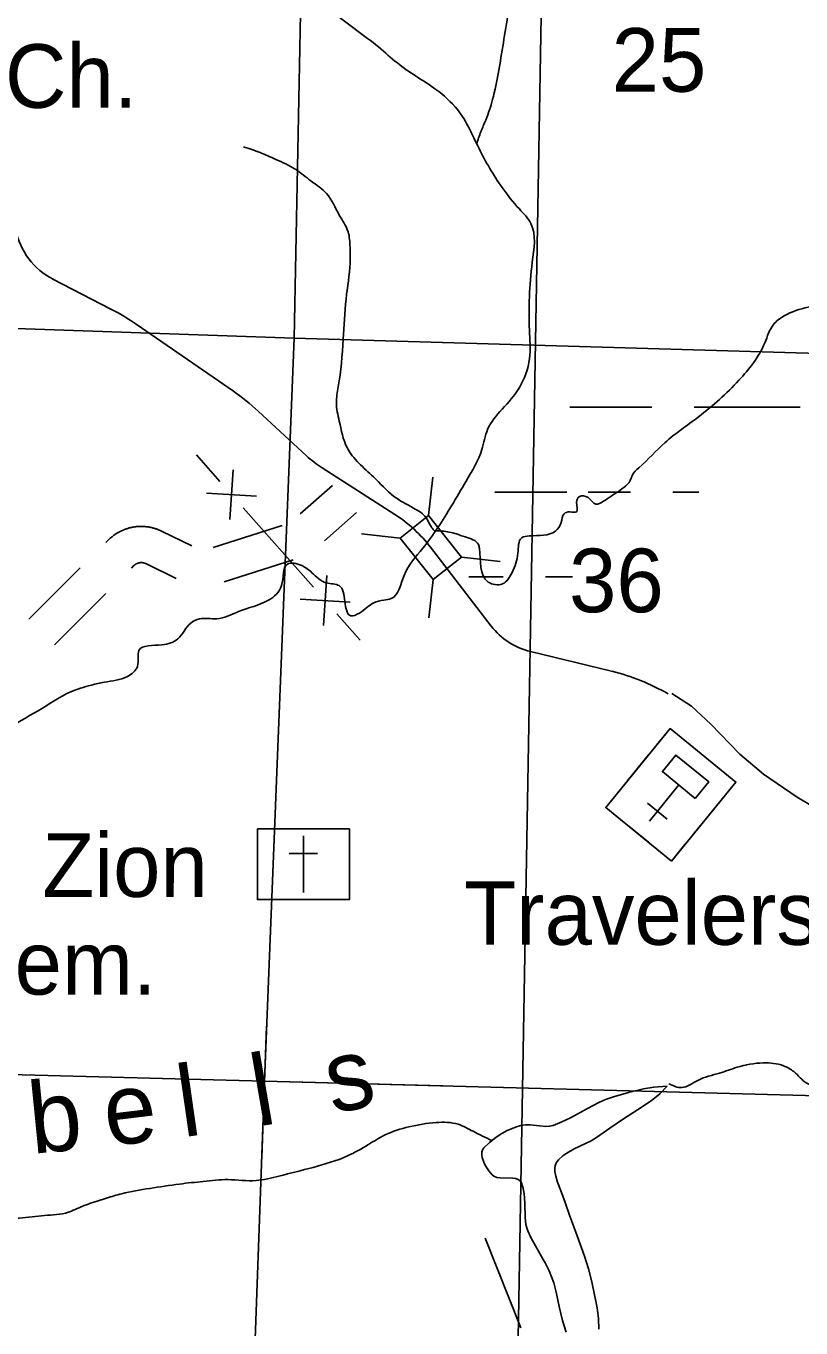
# Model space of a CAD drawing. Extents: x 1219626 to 1426462, y 456797 to 752399.
# Drawn here: x 1338132 to 1343610, y 719452 to 728662 of the extents above; entities that cross this region are included whole.
import ezdxf

# ---------------------------------------------------------------- set-up
doc = ezdxf.new("R2010")
doc.units = 0
for name, color, linetype in [('Bridges and Drawbridges Local Roads', 7, 'Continuous'), ('County Routes Highway Center Lines', 7, 'Continuous'), ('Culture', 7, 'Continuous'), ('Culture Text', 7, 'Continuous'), ('Lakes and Ponds', 7, 'Continuous'), ('Local Roads Paved', 7, 'Continuous'), ('Masks', 7, 'Continuous'), ('Narrow River Creek and Branch and Slough', 7, 'Continuous'), ('Narrow River Creek and Branch and Slough Text', 7, 'Continuous'), ('Quad Borders', 7, 'Continuous'), ('Section Lines', 7, 'Continuous'), ('Section Numbers', 7, 'Continuous'), ('Swamps', 7, 'Continuous'), ('Uninventoried Roads and Features', 7, 'Continuous')]:
    doc.layers.add(name, color=color, linetype=linetype)

msp = doc.modelspace()

# ---------------------------------------------------------------- linework, layer by layer
at = {"layer": 'Bridges and Drawbridges Local Roads'}
for p, q in [((1340977, 725198.4), (1341008.4, 725471.6)), ((1340977, 725198.4), (1340776.6, 725039.2)), ((1341210.3, 724904.8), (1340977, 725198.4)), ((1340776.6, 725039.2), (1340503.4, 725070.6)), ((1340776.6, 725039.2), (1341009.8, 724745.6)), ((1341009.8, 724745.6), (1341210.3, 724904.8)), ((1341210.3, 724904.8), (1341483.4, 724873.5)), ((1341010, 724747.5), (1340978.7, 724474.3))]:
    msp.add_line(p, q, dxfattribs=at)
at = {"layer": 'County Routes Highway Center Lines'}
msp.add_lwpolyline([(1342697.5, 723941), (1342835.3, 723851.7), (1342973.1, 723723.6), (1343178.8, 723510.2), (1343345.6, 723370.5), (1343582.4, 723207.5), (1343879.3, 723029.9)], dxfattribs=at)
at = {"layer": 'Culture'}
for p, q in [((1342684.4, 723691.9), (1342589.7, 723575.6)), ((1343149.7, 723313.1), (1342684.4, 723691.9)), ((1342532.9, 723505.8), (1342381.4, 723319.7)), ((1342746.6, 723293.1), (1342538.6, 723037.6)), ((1343055, 723196.8), (1343149.7, 723313.1)), ((1342324.6, 723249.9), (1342229.9, 723133.6)), ((1342229.9, 723133.6), (1342322.9, 723057.8)), ((1342664.9, 723050.2), (1342525.3, 723163.9)), ((1342846.7, 722940.9), (1342998.2, 723127)), ((1339767.2, 722982.2), (1339767.2, 722882.2)), ((1339892.2, 722982.2), (1339767.2, 722982.2)), ((1340192.2, 722982.2), (1339992.2, 722982.2)), ((1340092.2, 722932.2), (1340092.2, 722532.2)), ((1340417.2, 722982.2), (1340292.2, 722982.2)), ((1340417.2, 722882.2), (1340417.2, 722982.2)), ((1342532.3, 722887.4), (1342392.7, 723001)), ((1342602.1, 722830.5), (1342695.1, 722754.8)), ((1342695.1, 722754.8), (1342789.9, 722871.1)), ((1339767.2, 722782.2), (1339767.2, 722682.2)), ((1339992.2, 722807.2), (1340192.2, 722807.2)), ((1340417.2, 722782.2), (1340417.2, 722682.2)), ((1339767.2, 722582.2), (1339767.2, 722482.2)), ((1340417.2, 722482.2), (1340417.2, 722582.2)), ((1339767.2, 722482.2), (1339892.2, 722482.2)), ((1339992.2, 722482.2), (1340192.2, 722482.2)), ((1340292.2, 722482.2), (1340417.2, 722482.2))]:
    msp.add_line(p, q, dxfattribs=at)
for points in [[(1342695.1, 722754.8), (1342229.9, 723133.6), (1342684.4, 723691.9), (1343149.7, 723313.1)], [(1342862.9, 723198.4), (1342630.3, 723387.9), (1342725, 723504.2), (1342957.6, 723314.8)], [(1339767.2, 722982.2), (1340417.2, 722982.2), (1340417.2, 722482.2), (1339767.2, 722482.2)]]:
    msp.add_lwpolyline(points, close=True, dxfattribs=at)
at = {"layer": 'Lakes and Ponds'}
msp.add_line((1342663.3, 721162), (1342663.1, 721161.8), dxfattribs=at)
for points in [[(1342663.1, 721161.8), (1342569.6, 721156.3), (1342497.6, 721142.9), (1342390.2, 721117.5), (1342283.7, 721087.3), (1342227.9, 721067.4), (1342180.5, 721046.3), (1342099.9, 721004), (1341980.6, 720938.2), (1341920, 720909), (1341857.7, 720885.2), (1341830.6, 720879.3), (1341806.2, 720877.9), (1341762.5, 720880.8), (1341695.8, 720888.1), (1341662.6, 720888.2), (1341629.9, 720883.2), (1341592.5, 720872), (1341529.3, 720845.5), (1341484.3, 720820.6), (1341452.4, 720799.6), (1341407.9, 720764.7), (1341368.3, 720726.7), (1341361.2, 720717.3), (1341353.8, 720697), (1341352.8, 720676.9), (1341355.5, 720658.2), (1341367, 720624.1), (1341379.7, 720598.8), (1341403, 720563.5), (1341427.8, 720534.5), (1341437.8, 720526.4), (1341460.7, 720517), (1341484.1, 720513.2), (1341572.8, 720511.5), (1341592.6, 720508.8), (1341605.9, 720504.8), (1341622.4, 720495), (1341633.8, 720479), (1341647.1, 720438.9), (1341653.4, 720402.1), (1341657.1, 720335.1), (1341659.2, 720233.5), (1341665.5, 720184.5), (1341671.3, 720161), (1341679.4, 720138.2), (1341700.6, 720092.4), (1341788.3, 719935), (1341800.4, 719911.5)], [(1342180.8, 719442.3), (1342179.4, 719519.8), (1342168.8, 719595.3), (1342130.9, 719779.1), (1342108.1, 719870.4), (1342079.6, 719959.9), (1342027.1, 720104.5), (1341974.6, 720249.2), (1341941.9, 720339.3), (1341909.2, 720429.5), (1341889.4, 720483.2), (1341876.4, 720526.1), (1341870.8, 720558), (1341870.1, 720581.2), (1341872.2, 720597.7), (1341880.3, 720620.9), (1341895.4, 720641.5), (1341925.9, 720668.5), (1341954.2, 720688.6), (1342006.4, 720718), (1342087.1, 720756.4), (1342126.8, 720776.7), (1342164.8, 720800), (1342259.8, 720865.5), (1342355, 720930.8), (1342453.2, 720994.9), (1342551.2, 721059.6), (1342612.5, 721107.7), (1342663.3, 721162)], [(1341800.4, 719911.5), (1341829.7, 719854.9), (1341847.2, 719813.8), (1341861.7, 719771.7), (1341879.2, 719705.5), (1341901.4, 719604.7), (1341925.1, 719504.2), (1341950.9, 719422.2)]]:
    msp.add_lwpolyline(points, dxfattribs=at)
at = {"layer": 'Local Roads Paved'}
for p, q in [((1338731.6, 726660.2), (1338322.1, 726870.5)), ((1339597.1, 726078.1), (1338910.7, 726552.8)), ((1340114.1, 725621.9), (1339772.6, 725937.4)), ((1340738.8, 725206.5), (1340225, 725536.2)), ((1341420.2, 724417.5), (1340991.2, 724974.8)), ((1342271.7, 724097.4), (1341698.5, 724236.6))]:
    msp.add_line(p, q, dxfattribs=at)
for centre, radius, start, end in [((1338550.6, 727315.2), 500, 191.08068, 242.81243), ((1338000.5, 725236.9), 1600, 55.32911, 62.81243), ((1338686.9, 724762.2), 1600, 47.26766, 55.32911), ((1340657, 726209.5), 800, 227.26766, 237.31507), ((1340198.8, 724364.9), 1000, 37.58653, 57.31507), ((1341816.4, 724722.5), 500, 217.58652, 256.35174), ((1341917, 722637.8), 1502.1, 59.91241, 76.34012)]:
    msp.add_arc(centre, radius, start, end, dxfattribs=at)
at = {"layer": 'Masks'}
for p, q in [((1339832.4, 721587.2), (1339797.6, 720658.2)), ((1337866.9, 721247.6), (1339816.9, 721197.9)), ((1339816.9, 721197.9), (1341078.4, 721164.6))]:
    msp.add_line(p, q, dxfattribs=at)
at = {"layer": 'Narrow River Creek and Branch and Slough'}
msp.add_lwpolyline([(1342063.3, 719825.6), (1342064.3, 719825)], dxfattribs=at)
for points in [[(1341316.8, 727825.9), (1341347.2, 727914.3), (1341381.7, 727997.2), (1341430, 728142.3), (1341471.5, 728335.7), (1341506, 728543), (1341540.5, 728757.2), (1341561.2, 728902.2), (1341568.1, 729026.6), (1341561.2, 729206.2), (1341568.1, 729351.3), (1341609.6, 729448), (1341651, 729558.6), (1341664.8, 729655.3), (1341671.7, 729834.9), (1341671.7, 730028.4), (1341678.6, 730132), (1341678.6, 730235.7), (1341706.3, 730304.8), (1341775.3, 730429.1), (1341823.6, 730532.8)], [(1339245.3, 729804), (1339398.1, 729559.4), (1339683.4, 729263.8), (1340111.3, 728927.4), (1340335.4, 728733.8), (1340641, 728499.3), (1340773.5, 728387.2), (1341028.2, 728213.9), (1341181, 728071.2), (1341333.8, 727796), (1341496.8, 727520.8), (1341619, 727367.9), (1341700.5, 727265.9), (1341710.7, 726990.7), (1341690.4, 726746.1), (1341690.4, 726511.6), (1341690.4, 726307.8), (1341619, 726103.9), (1341496.8, 725951), (1341394.9, 725808.3), (1341354.2, 725665.6), (1341242.1, 725441.3), (1341140.2, 725268.1), (1340936.5, 724968), (1340804, 724774.4), (1340712.3, 724611.3), (1340661.4, 724601.1), (1340590.1, 724580.7), (1340488.2, 724509.3), (1340427.1, 724489), (1340386.3, 724590.9), (1340345.6, 724703), (1340253.9, 724723.4), (1340152, 724794.8), (1340080.7, 724845.7), (1339978.8, 724855.9), (1339938.1, 724703), (1339846.4, 724601.1), (1339632.5, 724519.5), (1339479.6, 724468.6), (1339357.4, 724468.6), (1339296.3, 724438), (1339204.6, 724325.9), (1339092.5, 724285.1), (1338929.5, 724244.3), (1338919.3, 724132.2), (1338848, 724060.8), (1338685, 724020.1), (1338593.3, 723999.7), (1338440.5, 723948.7), (1338246.9, 723836.6), (1338007.5, 723693.9), (1337824.1, 723551.2), (1337610.2, 723347.3), (1337498.1, 723276), (1337416.6, 723214.8), (1337284.2, 723072.1), (1337182.3, 722888.6), (1336978.6, 722633.8), (1336672.9, 722317.8), (1336397.9, 722063), (1336183.9, 721767.4), (1336061.7, 721640), (1335990.4, 721466.7), (1335929.2, 721273), (1335807, 721059), (1335766.2, 720906.1), (1335715.3, 720732.8), (1335664.4, 720559.5), (1335603.2, 720427), (1335513.9, 720282.5)], [(1348239.6, 729588), (1348063.1, 729424.9), (1347913.6, 729357), (1347675.9, 729268.6), (1347485.8, 729187.1), (1347329.5, 729159.9), (1347159.7, 729125.9), (1346996.7, 729153.1), (1346820.2, 729173.5), (1346670.7, 729125.9), (1346480.6, 729085.1), (1346460.2, 728990), (1346392.3, 728949.2), (1346317.6, 729024), (1346202.1, 729003.6), (1346113.8, 728860.9), (1346100.2, 728826.9), (1346039.1, 728752.2), (1345916.9, 728704.6), (1345835.4, 728595.9), (1345774.2, 728398.8), (1345774.2, 728344.4), (1345652, 728249.3), (1345556.9, 728208.5), (1345380.3, 728059), (1345305.6, 727950.3), (1345264.9, 727841.6), (1345190.1, 727726.1), (1345149.4, 727685.3), (1345067.9, 727678.5), (1345047.5, 727630.9), (1344979.6, 727610.5), (1344932.1, 727596.9), (1344911.7, 727515.4), (1344857.3, 727501.8), (1344796.2, 727535.8), (1344714.7, 727501.8), (1344687.6, 727461), (1344644.8, 727433.4), (1344597.2, 727331.5), (1344549.7, 727229.5), (1344475, 727168.4), (1344413.8, 727141.2), (1344366.3, 727107.2), (1344339.1, 727039.3), (1344271.2, 726991.7), (1344189.7, 726944.1), (1344135.4, 726896.5), (1344094.6, 726821.8), (1343999.5, 726774.2), (1343904.5, 726747), (1343789, 726699.5), (1343660, 726672.3), (1343490.2, 726611.1), (1343415.5, 726550), (1343354.3, 726420.9), (1343171, 726155.8), (1342885.7, 725897.6), (1342648, 725714.1), (1342464.6, 725537.5), (1342417.1, 725483.1), (1342410.3, 725462.7), (1342315.2, 725367.6), (1342213.3, 725299.6), (1342159, 725279.2), (1342104.6, 725326.8), (1342043.5, 725333.6), (1342023.1, 725292.8), (1342023.1, 725224.9), (1341975.6, 725224.9), (1341934.9, 725211.3), (1341914.5, 725150.1), (1341873.7, 725089), (1341690.4, 725055), (1341636, 725041.4), (1341608.8, 724932.7), (1341568.1, 724796.8), (1341500.2, 724715.2), (1341398.3, 724728.8), (1341337.2, 724966.6), (1341330.4, 724993.8), (1341235.3, 725048.2), (1341174.2, 725068.6), (1341072.3, 725089), (1341020.5, 725091.5)], [(1341019.6, 725090.2), (1340995, 725120.7), (1340960.5, 725182.9), (1340870.7, 725252), (1340732.6, 725334.9), (1340587.6, 725473.1), (1340484, 725569.8), (1340401.2, 725680.3), (1340345.9, 725866.9), (1340325.2, 725998.1), (1340339, 726108.7), (1340373.6, 726447.2), (1340394.3, 726730.5), (1340421.9, 726986.1), (1340421.9, 727096.7), (1340408.1, 727207.2), (1340345.9, 727324.7), (1340256.2, 727476.7), (1340145.7, 727566.5), (1340035.2, 727649.4), (1339897.1, 727718.5), (1339786.6, 727766.8), (1339669.2, 727808.3)], [(1342674.8, 721179.5), (1342767.8, 721152.1), (1342880.9, 721203.5), (1343035, 721254.9), (1343158.3, 721296), (1343343.3, 721326.9), (1343487.1, 721306.3), (1343559.1, 721265.2), (1343651.6, 721182.9), (1343733.8, 721162.4), (1343826.2, 721172.6), (1344062.6, 721100.7), (1344155.1, 721080.1), (1344247.6, 721090.4), (1344340, 721090.4), (1344473.6, 721100.7), (1344617.5, 721100.7), (1344730.5, 721090.4), (1344864.1, 721028.7), (1345090.2, 720956.7), (1345357.4, 720967), (1345542.3, 721039), (1345717, 721100.7), (1345850.6, 721193.2), (1345943.1, 721234.3), (1346035.6, 721234.3), (1346169.2, 721141.8), (1346271.9, 721090.4), (1346426.1, 721111), (1346559.7, 721111), (1346652.1, 721131.5), (1346713.8, 721152.1), (1346765.2, 721152.1), (1346816.5, 721182.9), (1346929.6, 721193.2), (1347032.3, 721213.8), (1347124.8, 721203.5), (1347176.2, 721090.4), (1347227.6, 721018.4), (1347309.8, 720936.2), (1347361.2, 720915.6), (1347433.1, 720874.5), (1347505, 720781.9), (1347566.7, 720730.5), (1347638.6, 720668.8), (1347679.7, 720668.8), (1347751.7, 720679.1), (1347854.4, 720658.6), (1347998.3, 720627.7), (1348090.8, 720658.6), (1348296.3, 720679.1), (1348450.4, 720679.1), (1348655.9, 720648.3), (1348840.9, 720679.1), (1348995, 720689.4), (1349169.7, 720730.5)], [(1341424.7, 720777.9), (1341292, 720842.9), (1341186.4, 720892.6), (1341031.1, 720905), (1340838.5, 720874), (1340670.7, 720818), (1340552.7, 720749.6), (1340403.6, 720668.8), (1340161.3, 720588), (1339919, 720525.9), (1339757.5, 720494.8), (1339558.7, 720501), (1339384.7, 720488.6), (1339217, 720469.9), (1339005.8, 720438.8), (1338807, 720401.5), (1338701.4, 720370.5), (1338521.2, 720308.3), (1338409.4, 720264.8), (1338241.6, 720246.1), (1338061.5, 720227.5), (1337868.9, 720246.1), (1337750.8, 720258.6), (1337570.7, 720283.4), (1337222.1, 720289.6), (1337017.1, 720302.1), (1336824.5, 720289.6), (1336594.7, 720289.6), (1336321.3, 720283.4), (1335985.8, 720333.2), (1335774.6, 720339.4), (1335606.9, 720320.7), (1335519.9, 720283.4), (1335464, 720283.4), (1335333.5, 720208.8), (1335215.5, 720128), (1335103.6, 720016.1), (1335078.8, 719960.2), (1334991.8, 719885.6), (1334861.3, 719748.9), (1334811.6, 719674.3), (1334755.7, 719562.4), (1334668.8, 719438.1), (1334581.8, 719338.6), (1334482.4, 719214.3), (1334383, 719096.2), (1334202.8, 718947), (1333997.8, 718785.4), (1333817.6, 718667.3), (1333718.2, 718623.8), (1333612.6, 718567.8), (1333488.4, 718530.5), (1333407.6, 718487), (1333252.3, 718474.6), (1333146.7, 718455.9), (1332993.8, 718461.8), (1332823.6, 718493.2), (1332668.3, 718543), (1332568.9, 718561.6), (1332469.5, 718555.4), (1332401.2, 718524.3), (1332329.1, 718480.8), (1332235.9, 718412.4), (1332204.8, 718387.6), (1332119.3, 718357.4)]]:
    msp.add_spline(points, degree=3, dxfattribs=at)
at = {"layer": 'Quad Borders'}
for p, q in [((1341847.8, 732941.2), (1341050.2, 687480.3)), ((1341050.2, 687480.3), (1341847.8, 732941.2))]:
    msp.add_line(p, q, dxfattribs=at)
at = {"layer": 'Section Lines'}
for p, q in [((1340106.8, 730581.7), (1340026.5, 726453.9)), ((1340026.5, 726453.9), (1334706.2, 726640.2)), ((1339816.9, 721197.9), (1340026.5, 726453.9)), ((1345309.1, 726298.2), (1340026.5, 726453.9)), ((1334573.8, 721331.4), (1339816.9, 721197.9)), ((1339628.1, 715908.8), (1339816.9, 721197.9)), ((1339816.9, 721197.9), (1345088.5, 721059))]:
    msp.add_line(p, q, dxfattribs=at)
at = {"layer": 'Swamps'}
for p, q in [((1342854.6, 725964.8), (1343304.6, 725964.8)), ((1343304.6, 725964.8), (1343604.6, 725964.8)), ((1342104.6, 725364.8), (1342404.6, 725364.8)), ((1341804.6, 724764.8), (1341994.1, 724764.8))]:
    msp.add_line(p, q, dxfattribs=at)
for points in [[(1341975.1, 725964.8), (1342554.6, 725964.8)], [(1341445.7, 725364.8), (1341954.6, 725364.8)], [(1342704.6, 725364.8), (1342888.9, 725364.8)], [(1341261, 724764.8), (1341504.6, 724764.8)]]:
    msp.add_lwpolyline(points, dxfattribs=at)
at = {"layer": 'Uninventoried Roads and Features'}
for p, q in [((1339501.6, 725440.7), (1339336.1, 725628.1)), ((1339573.4, 725170.6), (1339595.3, 725523.5)), ((1339407.9, 725358), (1339760.8, 725336.1)), ((1340163.6, 724691.2), (1339667.1, 725253.3)), ((1340235.4, 724421), (1340257.3, 724773.9)), ((1340069.9, 724608.4), (1340422.7, 724586.5)), ((1340494.5, 724316.4), (1340329, 724503.8)), ((1341629.4, 719451.7), (1341377.2, 720087.7))]:
    msp.add_line(p, q, dxfattribs=at)
for points in [[(1340297.9, 725411.9), (1340069.7, 725210.3)], [(1340467.4, 725220.1), (1340241.3, 725020.4)], [(1339304.7, 724983.8), (1339089.4, 725089), (1339084.6, 725091.3), (1339079.1, 725093.8), (1339074.2, 725095.9), (1339069, 725098.1), (1339063.3, 725100.4), (1339058.3, 725102.2), (1339053, 725104.1), (1339047.1, 725106.1), (1339041.8, 725107.8), (1339036.3, 725109.4), (1339031, 725110.8), (1339025.6, 725112.3), (1339019.6, 725113.7), (1339013.9, 725115), (1339008.7, 725116), (1339003.1, 725117.1), (1338997.3, 725118.1), (1338991.6, 725118.9), (1338985.8, 725119.7), (1338980.4, 725120.3), (1338974.6, 725120.9), (1338968.7, 725121.3), (1338963.3, 725121.7), (1338957.5, 725122), (1338951.7, 725122.1), (1338946, 725122.2), (1338940.4, 725122.1), (1338934.5, 725122), (1338928.5, 725121.7), (1338923.2, 725121.4), (1338917.6, 725121), (1338911.7, 725120.4), (1338905.8, 725119.7), (1338900.5, 725119), (1338894.8, 725118.2), (1338888.7, 725117.2), (1338883.5, 725116.2), (1338878, 725115.1), (1338872.1, 725113.8), (1338866.6, 725112.5), (1338861, 725111), (1338855.6, 725109.5), (1338850.3, 725108), (1338844.4, 725106.1), (1338839.2, 725104.4), (1338834, 725102.5), (1338828.2, 725100.4), (1338823.1, 725098.3), (1338817.9, 725096.2), (1338812.6, 725093.9), (1338807.5, 725091.6), (1338802, 725089), (1338797, 725086.5), (1338792.3, 725084.1), (1338786.9, 725081.1), (1338781.8, 725078.3), (1338777.2, 725075.6), (1338772.1, 725072.5), (1338767.1, 725069.3), (1338762.4, 725066.2), (1338758.1, 725063.2), (1338753.2, 725059.7), (1338748.4, 725056.2), (1338744, 725052.8), (1338739.6, 725049.3), (1338735.1, 725045.6), (1338730.7, 725041.8), (1338726.6, 725038.2), (1338722.2, 725034.2), (1338718, 725030.2), (1338714.6, 725026.9), (1338696.4, 725008.8)], [(1339941.2, 725129.3), (1339453.6, 724973)], [(1339192.3, 724753.8), (1338977.7, 724858.7), (1338976.2, 724859.4), (1338975.3, 724859.8), (1338973.8, 724860.4), (1338972.6, 724860.9), (1338971.8, 724861.3), (1338970.2, 724861.8), (1338969, 724862.3), (1338968.2, 724862.5), (1338966.9, 724862.9), (1338965.7, 724863.3), (1338964.2, 724863.7), (1338962.9, 724864.1), (1338962.1, 724864.3), (1338961, 724864.5), (1338959.4, 724864.8), (1338958.2, 724865.1), (1338957, 724865.3), (1338955.8, 724865.4), (1338954.7, 724865.6), (1338953.2, 724865.8), (1338952, 724865.9), (1338951, 724866), (1338949.5, 724866), (1338948.3, 724866.1), (1338947.1, 724866.1), (1338945.7, 724866.1), (1338944.4, 724866.1), (1338943.3, 724866.1), (1338942.3, 724866.1), (1338940.6, 724866), (1338939.3, 724865.9), (1338938.3, 724865.8), (1338937.2, 724865.6), (1338935.6, 724865.4), (1338934.4, 724865.3), (1338933.6, 724865.1), (1338932, 724864.8), (1338930.6, 724864.5), (1338929.7, 724864.4), (1338928.4, 724864), (1338927.2, 724863.7), (1338925.9, 724863.3), (1338924.5, 724863), (1338923.7, 724862.7), (1338922.3, 724862.2), (1338921, 724861.8), (1338920.2, 724861.5), (1338918.8, 724860.9), (1338917.5, 724860.4), (1338916.5, 724859.9), (1338915.2, 724859.4), (1338914.4, 724859), (1338913.2, 724858.4), (1338911.7, 724857.6), (1338910.9, 724857.2), (1338909.9, 724856.6), (1338908.5, 724855.8), (1338907.6, 724855.2), (1338906.7, 724854.7), (1338905.6, 724853.9), (1338904.2, 724853), (1338903.4, 724852.4), (1338902.6, 724851.8), (1338901.5, 724851), (1338900.4, 724850.1), (1338899.5, 724849.3), (1338898.6, 724848.6), (1338897.4, 724847.6), (1338896.7, 724846.9), (1338895.8, 724846), (1338894.5, 724844.8), (1338877.1, 724827.4)], [(1340019.3, 724885.6), (1339531.8, 724729.2)], [(1338515.1, 724828.1), (1338152.4, 724466.8)], [(1338695.8, 724646.8), (1338333, 724285.4)]]:
    msp.add_lwpolyline(points, dxfattribs=at)

# ---------------------------------------------------------------- texts
at = {"layer": 'Culture Text'}
for s, rotation, p in [('Ch.', 359.99983, (1337982.4, 728083.4)), ('Mt. Zion', 359.99983, (1337243, 722501)), ('Travelers Rest Ch.', 0.00001, (1341229.3, 722162.4)), ('Cem.', 359.99983, (1337616.2, 721810.1))]:
    msp.add_text(s, height=450, rotation=rotation, dxfattribs=at).set_placement(p)
at = {"layer": 'Narrow River Creek and Branch and Slough Text'}
for s, rotation, p in [('l', 9.76043, (1339769.3, 720875.9)), ('s', 11.52293, (1340297.1, 720966)), ('l', 8.16671, (1339239.3, 720800.1)), ('b', 5.72238, (1338174.9, 720682.8)), ('e', 6.89408, (1338707.7, 720735.9))]:
    msp.add_text(s, height=500, rotation=rotation, dxfattribs=at).set_placement(p)
at = {"layer": 'Section Numbers'}
msp.add_text('25', height=450, dxfattribs=at).set_placement((1342271.5, 728197.3))
msp.add_text('36', height=450, rotation=0.00001, dxfattribs=at).set_placement((1341970.5, 724514.9))

doc.saveas('drawing.dxf')
